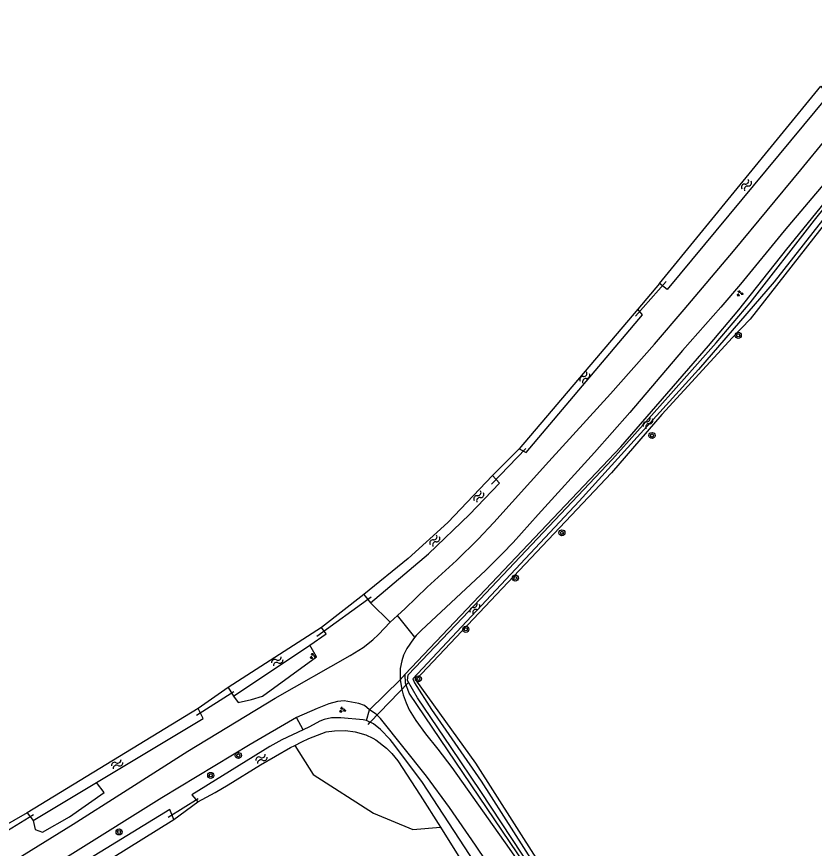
# Model space of a CAD drawing. Extents: x 135999 to 138000, y 396000 to 398501.
# Drawn here: x 136699.2 to 136803.8, y 397206.2 to 397315.3 of the extents above; entities that cross this region are included whole.
import ezdxf

# ---------------------------------------------------------------- set-up
doc = ezdxf.new("R2010")
doc.units = 0
for name, color, linetype in [('gg-knt-bronhoudergrens', 7, 'Continuous'), ('gg-knt-onverhard', 7, 'Continuous'), ('gg-kntw-bovenkant insteek waterloop', 7, 'Continuous'), ('gg-kntw-waterlijn', 7, 'Continuous'), ('gg-kwrk-duiker nz buis', 7, 'Continuous'), ('gt-grn-groengrens', 7, 'Continuous'), ('gt-grn-weggrens', 7, 'Continuous'), ('gt-symb-boom', 7, 'Continuous'), ('gt-symb-groenvak', 7, 'Continuous'), ('gt-symb-watersymbool', 7, 'Continuous')]:
    doc.layers.add(name, color=color, linetype=linetype)

# ---------------------------------------------------------------- blocks, each defined once
blk = doc.blocks.new('gt0-BOOM')
at = {"layer": 'gt-symb-boom'}
for radius in [0.4, 0.2]:
    blk.add_circle((0, 0), radius, dxfattribs=at)
blk = doc.blocks.new('gt0-WA')
at = {"layer": 'gt-symb-watersymbool'}
for centre, start, end in [((-0.32, 0.02), 28.0725, 151.9275), ((0.43, 0.42), 208.0725, 331.9275), ((-0.32, -0.43), 28.0725, 151.9275), ((0.43, -0.03), 208.0725, 331.9275)]:
    blk.add_arc(centre, 0.425, start, end, dxfattribs=at)
blk = doc.blocks.new('gt0-GRVAK')
at = {"layer": 'gt-symb-groenvak'}
for p, q in [((-0.11, 0.19), (-0.23, 0.24)), ((-0.18, 0.15), (0.09, 0.15)), ((-0.09, 0.21), (-0.16, 0.32)), ((-0.05, 0.21), (-0.05, 0.39)), ((0, 0.21), (0.06, 0.32)), ((0.02, 0.19), (0.13, 0.24)), ((0.26, -0.05), (0.2, 0.06)), ((0.3, -0.05), (0.3, 0.13)), ((0.35, -0.05), (0.41, 0.06)), ((-0.24, -0.23), (-0.36, -0.18)), ((-0.32, -0.26), (-0.05, -0.26)), ((-0.23, -0.21), (-0.29, -0.1)), ((-0.18, -0.2), (-0.18, -0.02)), ((-0.14, -0.21), (-0.07, -0.1)), ((-0.12, -0.23), (0, -0.18)), ((0.24, -0.07), (0.12, -0.02)), ((0.17, -0.11), (0.44, -0.11)), ((0.37, -0.07), (0.49, -0.02))]:
    blk.add_line(p, q, dxfattribs=at)

msp = doc.modelspace()

# ---------------------------------------------------------------- linework, layer by layer
at = {"layer": 'gg-knt-bronhoudergrens'}
msp.add_lwpolyline([(136735.69, 397219.73), (136738.09, 397215.9), (136746, 397210.85), (136751.14, 397208.68), (136754.75, 397208.99)], dxfattribs=at)
at = {"layer": 'gg-knt-onverhard'}
msp.add_line((136748.15, 397235.87), (136749.14, 397236.75), dxfattribs=at)
for points in [[(136749.14, 397236.75), (136750.14, 397237.66), (136753.02, 397240.48), (136756.86, 397243.97), (136759.71, 397246.76), (136761.78, 397248.94), (136768.97, 397256.94), (136777.05, 397265.82), (136782.83, 397272.32), (136786.74, 397276.87), (136793.18, 397284.53), (136802.01, 397295.17), (136808.76, 397303.38)], [(136805.65, 397294.03), (136799.83, 397287.16), (136794.13, 397280.18), (136791.54, 397277.15), (136786.5, 397271.51), (136779.58, 397263.38), (136774.95, 397258.1)], [(136774.95, 397258.1), (136767.57, 397250), (136764.29, 397246.33), (136762.92, 397244.87), (136760.66, 397242.65), (136752.3, 397234.83), (136751.6, 397234.12), (136751.42, 397233.9)], [(136555.51, 397110.47), (136559.23, 397113.43), (136565.36, 397118.16), (136574.22, 397124.81), (136578.29, 397127.72), (136583.06, 397130.89), (136614.08, 397150.58), (136626.34, 397158.57), (136639.22, 397167.15), (136650.49, 397174.59), (136656.38, 397178.38), (136664.2, 397183.28), (136680.79, 397193.4), (136695.55, 397202.59), (136706.61, 397209.41), (136713.22, 397213.57), (136721.63, 397218.97), (136733.1, 397225.9), (136742.91, 397231.51), (136744.62, 397232.57), (136745.9, 397233.57), (136746.62, 397234.26), (136748.15, 397235.87)], [(136751.42, 397233.9), (136751.24, 397233.68), (136750.37, 397232.44), (136749.92, 397231.55), (136749.68, 397230.81), (136749.5, 397229.82), (136749.47, 397229.3), (136749.5, 397228.3)], [(136749.5, 397228.3), (136749.69, 397227.07), (136749.87, 397226.33), (136750.25, 397225.3), (136750.68, 397224.4), (136751.53, 397222.98), (136752.8, 397221.26), (136754.43, 397219.23), (136756.24, 397216.83), (136763.78, 397206.22), (136765.48, 397203.75), (136768.2, 397199.56), (136776.35, 397186.76), (136778.18, 397183.79), (136781.19, 397178.61), (136786.52, 397168.98), (136789.12, 397164.41), (136792.17, 397159.24), (136799.74, 397146.59), (136802.85, 397141.27)], [(136745.46, 397224.39), (136744.8, 397224.97), (136744.07, 397225.22), (136742.13, 397225.56), (136741.27, 397225.47), (136740.11, 397225.18), (136738.59, 397224.58), (136735.9, 397223.37)], [(136799.88, 397139.61), (136798.59, 397141.86), (136796.02, 397146.17), (136789.68, 397156.55), (136787.13, 397160.85), (136784.06, 397166.31), (136778.82, 397176.04), (136776.86, 397179.53), (136774.84, 397182.98), (136772.78, 397186.35), (136770.63, 397189.73), (136764.85, 397198.47), (136759.35, 397206.65), (136755.93, 397211.59), (136752.92, 397215.67), (136746.89, 397223.24), (136746.34, 397223.83), (136745.46, 397224.39)], [(136735.9, 397223.37), (136729.8, 397219.85), (136718.24, 397212.85), (136706.57, 397205.56), (136689.3, 397194.87), (136663.81, 397178.92), (136651.28, 397170.92), (136650.69, 397170.54)]]:
    msp.add_lwpolyline(points, dxfattribs=at)
at = {"layer": 'gg-kntw-bovenkant insteek waterloop'}
for p, q in [((136783.48, 397280.27), (136804.65, 397306.15)), ((136813.99, 397299.48), (136795.39, 397275.61)), ((136793.88, 397276.84), (136800.19, 397284.78)), ((136780.64, 397276.92), (136765.09, 397258.6)), ((136744.7, 397239.51), (136745.6, 397238.42)), ((136739.15, 397235.18), (136726.93, 397227.3)), ((136727.61, 397226.19), (136737.62, 397232.88)), ((136750.2, 397227.88), (136750.12, 397229.07)), ((136726.93, 397227.3), (136727.61, 397226.19)), ((136723, 397224.56), (136700.59, 397210.87)), ((136701.36, 397209.87), (136709.66, 397214.86)), ((136700.59, 397210.87), (136701.36, 397209.87)), ((136661.67, 397173.86), (136719.81, 397210.03))]:
    msp.add_line(p, q, dxfattribs=at)
for points in [[(136800.19, 397284.78), (136811.18, 397298.32), (136824.77, 397315.26)], [(136804.65, 397306.15), (136805.54, 397304.89), (136784.49, 397279.5), (136783.48, 397280.27)], [(136750.12, 397229.07), (136778.42, 397258.86), (136789.9, 397272.09), (136793.88, 397276.84)], [(136765.09, 397258.6), (136766, 397258.14), (136781.26, 397276.17), (136780.64, 397276.92)], [(136795.39, 397275.61), (136793.04, 397273.19), (136783.79, 397263.08), (136777.18, 397255.45), (136751.52, 397228.33)], [(136761.6, 397255.12), (136755.73, 397248.96), (136750.53, 397244.22), (136744.7, 397239.51)], [(136745.6, 397238.42), (136753.18, 397244.83), (136758.58, 397250), (136762.52, 397254.08), (136761.6, 397255.12)], [(136737.62, 397232.88), (136739.79, 397234.33), (136739.15, 397235.18)], [(136803.19, 397141.45), (136793.1, 397158.52), (136779.24, 397182.86), (136766.94, 397202.55), (136750.67, 397226.58), (136750.2, 397227.88)], [(136790.15, 397167.92), (136781.21, 397182.91), (136769.83, 397201), (136759.4, 397217.41), (136751.52, 397228.33)], [(136709.66, 397214.86), (136723.63, 397223.27), (136723, 397224.56)], [(136745.07, 397222.99), (136744.64, 397223.08), (136741.68, 397223.35), (136740.49, 397223.32), (136739.51, 397223.11), (136738.95, 397222.88), (136737.59, 397222.17), (136736.74, 397221.76)], [(136766.4, 397192.96), (136763.08, 397198.38), (136759.33, 397204.29), (136752.4, 397214.85), (136748.8, 397219.73), (136748.15, 397220.5), (136746.92, 397221.81), (136745.98, 397222.57), (136745.07, 397222.99)], [(136736.74, 397221.76), (136733.98, 397220.45), (136732.39, 397219.58), (136722.16, 397213.26), (136722.94, 397212.33)], [(136735.69, 397219.73), (136736.58, 397220.2), (136737.49, 397220.61), (136739.79, 397221.51), (136740.89, 397221.62), (136742.32, 397221.67), (136743.58, 397221.51), (136745, 397221.1), (136745.91, 397220.69), (136746.29, 397220.45), (136747.68, 397219.35), (136748.4, 397218.67), (136749.18, 397217.69), (136752.1, 397213.22), (136754.75, 397208.99)], [(136722.94, 397212.33), (136725.2, 397213.53), (136726.92, 397214.55), (136731.18, 397217.17), (136735.12, 397219.43), (136735.69, 397219.73)], [(136719.81, 397210.03), (136719.28, 397211.33), (136692.63, 397195.02), (136660.83, 397174.99), (136661.67, 397173.86)], [(136754.75, 397208.99), (136757.74, 397204.23), (136764.73, 397193.27)]]:
    msp.add_lwpolyline(points, dxfattribs=at)
at = {"layer": 'gg-kntw-waterlijn'}
for points in [[(136750.51, 397228.99), (136757.67, 397236.44), (136777.34, 397257.23), (136784.98, 397265.82), (136790.93, 397272.51), (136795.39, 397277.76), (136803.83, 397288.57), (136815.87, 397303.57), (136824.71, 397314.58), (136825.2, 397314.18), (136813.24, 397299.27), (136798.53, 397280.48), (136788.58, 397269.01), (136772.94, 397251.74), (136751.13, 397228.44), (136751.35, 397227.93), (136753.61, 397224.44), (136760.1, 397215.05), (136781.32, 397181.83)], [(136768.21, 397201.37), (136760.07, 397213.69), (136756.16, 397219.44), (136751.74, 397225.94), (136750.45, 397228.21), (136750.51, 397228.99)]]:
    msp.add_lwpolyline(points, dxfattribs=at)
at = {"layer": 'gg-kwrk-duiker nz buis'}
for p, q in [((136784.38, 397280.53), (136780.36, 397275.97)), ((136765.95, 397258.63), (136761.45, 397253.96)), ((136745.69, 397239.14), (136738.57, 397233.98)), ((136750.57, 397227.98), (136745.56, 397222.76)), ((136727.66, 397226.74), (136722.77, 397223.66)), ((136745.28, 397222.47), (136745.56, 397222.76)), ((136723.01, 397212.71), (136719.08, 397210.29)), ((136701.39, 397210.63), (136696.8, 397207.81))]:
    msp.add_line(p, q, dxfattribs=at)
at = {"layer": 'gt-grn-groengrens'}
for p, q in [((136783.48, 397280.27), (136780.64, 397276.92)), ((136761.6, 397255.12), (136765.09, 397258.6)), ((136744.7, 397239.51), (136739.15, 397235.18)), ((136745.6, 397238.42), (136748.15, 397235.87)), ((136749.5, 397228.3), (136750.12, 397229.07)), ((136726.93, 397227.3), (136723, 397224.56)), ((136745.07, 397222.99), (136745.46, 397224.39)), ((136736.74, 397221.76), (136735.9, 397223.37)), ((136719.81, 397210.03), (136722.94, 397212.33)), ((136700.59, 397210.87), (136697.08, 397208.89))]:
    msp.add_line(p, q, dxfattribs=at)
for points in [[(136727.61, 397226.19), (136728.25, 397225.34), (136729.97, 397225.76), (136731.43, 397226.17), (136738.49, 397231.32), (136737.62, 397232.88)], [(136701.36, 397209.87), (136701.62, 397208.68), (136702.57, 397208.34), (136706.1, 397210.37), (136710.65, 397213.56), (136709.66, 397214.86)]]:
    msp.add_lwpolyline(points, dxfattribs=at)
at = {"layer": 'gt-grn-weggrens'}
for p, q in [((136751.42, 397233.9), (136749.14, 397236.75)), ((136745.46, 397224.39), (136749.5, 397228.3))]:
    msp.add_line(p, q, dxfattribs=at)

# ---------------------------------------------------------------- block references
at = {"layer": 'gt-symb-boom'}
for p in [(136793.81, 397273.47), (136782.51, 397260.35), (136770.69, 397247.59), (136764.58, 397241.65), (136758.09, 397234.94), (136751.87, 397228.45), (136728.26, 397218.4), (136724.65, 397215.79), (136712.63, 397208.38)]:
    msp.add_blockref('gt0-BOOM', p, dxfattribs=at)
at = {"layer": 'gt-symb-groenvak'}
for p in [(136794.01, 397278.98), (136738.05, 397231.43), (136741.9, 397224.38)]:
    msp.add_blockref('gt0-GRVAK', p, dxfattribs=at)
at = {"layer": 'gt-symb-watersymbool'}
for p, rotation in [((136794.86, 397293.14), 55.43537706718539), ((136773.65, 397267.9), 55.43537706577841), ((136781.94, 397261.98), 55.43537706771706), ((136759.76, 397252.29), 55.43537706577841), ((136753.99, 397246.51), 55.43537706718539), ((136759.25, 397237.64), 55.43537706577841), ((136733.32, 397230.72), 32.83164893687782), ((136712.32, 397217.24), 32.831648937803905), ((136731.24, 397217.94), 32.83164893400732)]:
    msp.add_blockref('gt0-WA', p, dxfattribs=dict(at, rotation=rotation))

doc.saveas('drawing.dxf')
